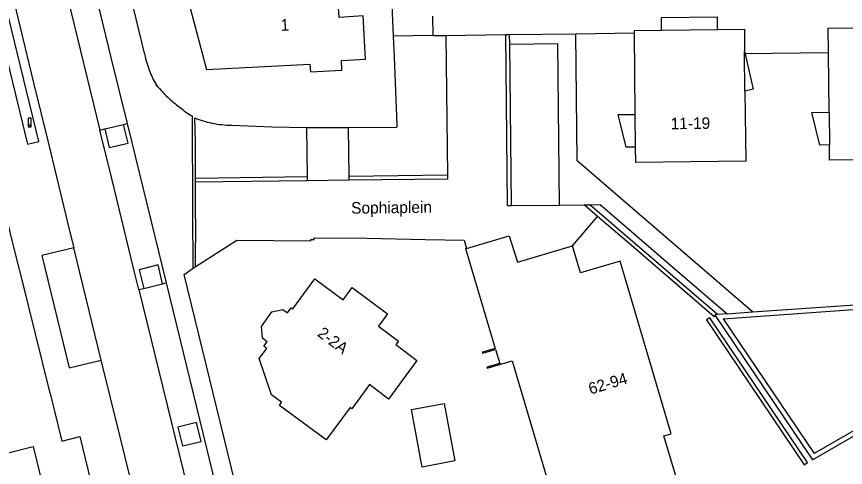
# Model space of a CAD drawing. Extents: x 194485 to 197793, y 468269 to 470822.
# Drawn here: x 194682.9 to 194768.9, y 469337.4 to 469384.1 of the extents above; entities that cross this region are included whole.
import ezdxf

# ---------------------------------------------------------------- set-up
doc = ezdxf.new("R2010")
doc.units = 0
for name, color, linetype in [('BGT grensvlak gebouwinstallatie plus 1', 7, 'Continuous'), ('BGT grensvlak pand op maaiveld', 7, 'Continuous'), ('BGT grensvlak scheiding', 7, 'Continuous'), ('BGT grensvlak wegdeel', 7, 'Continuous'), ('BGT lijnelement scheiding muur', 7, 'Continuous'), ('BGT puntobject paal afsluitpaal', 7, 'Continuous'), ('BGT tekst huisnummerreeks', 7, 'Continuous'), ('BGT tekst openbare ruimte label weg', 7, 'Continuous'), ('GEM grensvlak beperking object', 7, 'Continuous')]:
    doc.layers.add(name, color=color, linetype=linetype)

msp = doc.modelspace()

# ---------------------------------------------------------------- linework, layer by layer
at = {"layer": 'BGT grensvlak gebouwinstallatie plus 1'}
for points in [[(194755.646, 469382.747), (194755.632, 469384.045), (194749.776, 469383.98), (194749.789, 469382.683)], [(194758.439, 469380.525), (194759.34, 469376.56), (194758.481, 469376.375)], [(194747.144, 469370.558), (194746.155, 469370.554), (194745.326, 469373.928), (194747.109, 469373.952)], [(194767.244, 469370.792), (194766.23, 469370.779), (194765.421, 469374.16), (194767.204, 469374.185)]]:
    msp.add_lwpolyline(points, dxfattribs=at)
at = {"layer": 'BGT grensvlak pand op maaiveld'}
for p, q in [((194749.789, 469382.683), (194755.646, 469382.747)), ((194747.109, 469373.952), (194747.022, 469382.393)), ((194758.442, 469380.246), (194758.439, 469380.525)), ((194758.481, 469376.375), (194758.442, 469380.246)), ((194767.204, 469374.185), (194767.13, 469380.336)), ((194747.144, 469370.558), (194747.109, 469373.952)), ((194767.204, 469374.185), (194767.244, 469370.792))]:
    msp.add_line(p, q, dxfattribs=at)
for points in [[(194713.851, 469393.893), (194702.645, 469393.334), (194697.248, 469391.928), (194698.542, 469387.029), (194700.282, 469387.488), (194702.634, 469378.619), (194713.366, 469379.158), (194713.409, 469378.359), (194716.685, 469378.534), (194716.641, 469379.553), (194719.127, 469379.692), (194718.887, 469384.175), (194716.403, 469384.001), (194716.338, 469385.019), (194715.076, 469384.944), (194715.016, 469387.093), (194721.742, 469387.516)], [(194747.022, 469382.393), (194747.019, 469382.652), (194749.789, 469382.683)], [(194755.646, 469382.747), (194758.415, 469382.778), (194758.439, 469380.525)], [(194767.13, 469380.336), (194767.1, 469382.886), (194769.87, 469382.91)], [(194778.566, 469376.6), (194778.653, 469369.314), (194767.263, 469369.203), (194767.244, 469370.792)], [(194758.481, 469376.375), (194758.556, 469369.096), (194747.16, 469368.97), (194747.144, 469370.558)], [(194729.588, 469360.064), (194734.02, 469361.378), (194734.896, 469358.645), (194740.601, 469360.335)], [(194751.492, 469335.917), (194750.082, 469340.644), (194750.842, 469340.857), (194745.546, 469358.745), (194741.433, 469357.525), (194740.601, 469360.335)], [(194729.588, 469360.064), (194729.513, 469360.042), (194732.588, 469349.695), (194731.246, 469349.297), (194731.275, 469349.201), (194732.617, 469349.6), (194733.049, 469348.144), (194731.707, 469347.745), (194731.736, 469347.649), (194734.324, 469348.418), (194738.076, 469335.792), (194736.83, 469335.421), (194737.889, 469331.857), (194740.655, 469332.683)], [(194708.11, 469348.64), (194708.914, 469349.674), (194708.574, 469349.938), (194708.923, 469350.387), (194708.439, 469350.758), (194708.332, 469351.972), (194709.403, 469353.49), (194710.556, 469353.738), (194711.03, 469353.37), (194711.432, 469353.906), (194711.602, 469353.783), (194713.878, 469356.913), (194716.804, 469354.736), (194717.747, 469356.003), (194721.407, 469353.281), (194720.463, 469352.013), (194722.545, 469350.464), (194722.284, 469350.098), (194724.457, 469348.429), (194721.525, 469344.452), (194719.546, 469345.946), (194717.712, 469343.451), (194717.535, 469343.581), (194715.066, 469340.22), (194710.194, 469343.794), (194710.435, 469344.125), (194709.382, 469344.888), (194708.11, 469348.64)], [(194725.005, 469337.404), (194723.885, 469343.365), (194727.282, 469344.004), (194728.402, 469338.042), (194725.005, 469337.404)], [(194678.647, 469338.013), (194684.671, 469339.528), (194687.296, 469328.752), (194686.985, 469328.674), (194687.61, 469326.07), (194683.595, 469325.05), (194682.972, 469327.671), (194681.376, 469327.272)]]:
    msp.add_lwpolyline(points, dxfattribs=at)
at = {"layer": 'BGT grensvlak scheiding'}
for p, q in [((194759.262, 469353.48), (194771.449, 469354.34)), ((194756.627, 469353.294), (194759.262, 469353.48)), ((194756.627, 469353.294), (194755.644, 469353.202)), ((194756.213, 469352.764), (194765.651, 469338.799))]:
    msp.add_line(p, q, dxfattribs=at)
for points in [[(194756.213, 469352.764), (194771.191, 469353.821), (194776.811, 469345.246), (194765.651, 469338.799)], [(194755.644, 469353.202), (194755.365, 469353.169), (194755.376, 469353.109)], [(194755.376, 469353.109), (194765.484, 469338.154), (194769.73, 469340.607)]]:
    msp.add_lwpolyline(points, dxfattribs=at)
at = {"layer": 'BGT grensvlak wegdeel'}
for p, q in [((194683.276, 469406.446), (194691.586, 469372.332)), ((194726.143, 469382.13), (194726.118, 469384.141)), ((194726.143, 469382.13), (194722.003, 469382.078)), ((194726.143, 469382.13), (194727.457, 469382.147)), ((194727.457, 469382.147), (194733.677, 469382.225)), ((194727.457, 469382.147), (194727.64, 469367.651)), ((194733.677, 469382.225), (194734.077, 469382.23)), ((194733.86, 469364.5), (194733.677, 469382.225)), ((194734.087, 469381.23), (194734.077, 469382.23)), ((194740.954, 469382.316), (194747.022, 469382.393)), ((194734.087, 469381.23), (194739.087, 469381.293)), ((194734.26, 469364.504), (194734.087, 469381.23)), ((194739.26, 469364.556), (194739.087, 469381.293)), ((194767.13, 469380.336), (194758.442, 469380.246)), ((194692.733, 469379.865), (194694.41, 469372.999)), ((194697.587, 469376.817), (194697.406, 469377.059)), ((194701.491, 469370.991), (194701.415, 469373.583)), ((194691.586, 469372.332), (194692.087, 469372.45)), ((194692.087, 469372.45), (194694.023, 469372.908)), ((194694.023, 469372.908), (194694.41, 469372.999)), ((194713.013, 469372.603), (194713.078, 469367.468)), ((194713.013, 469372.603), (194717.346, 469372.594)), ((194717.346, 469372.594), (194717.41, 469367.522)), ((194701.501, 469367.322), (194701.491, 469370.991)), ((194713.078, 469367.468), (194701.501, 469367.322)), ((194701.502, 469366.922), (194701.501, 469367.322)), ((194713.083, 469367.068), (194701.502, 469366.922)), ((194713.078, 469367.468), (194713.083, 469367.068)), ((194717.415, 469367.122), (194713.083, 469367.068)), ((194727.64, 469367.651), (194717.41, 469367.522)), ((194717.41, 469367.522), (194717.415, 469367.122)), ((194727.645, 469367.251), (194717.415, 469367.122)), ((194727.64, 469367.651), (194727.645, 469367.251)), ((194701.513, 469363.117), (194701.502, 469366.922)), ((194733.86, 469364.5), (194734.26, 469364.504)), ((194734.26, 469364.504), (194739.26, 469364.556)), ((194739.26, 469364.556), (194741.788, 469364.582)), ((194741.788, 469364.582), (194742.401, 469364.588)), ((194743.2, 469363.375), (194741.788, 469364.582)), ((194742.401, 469364.588), (194743.469, 469364.599)), ((194755.644, 469353.202), (194742.401, 469364.588)), ((194701.513, 469363.117), (194701.472, 469358.149)), ((194740.601, 469360.335), (194743.2, 469363.375)), ((194691.72, 469348.495), (194688.881, 469360.124)), ((194695.64, 469355.797), (194696.133, 469355.92)), ((194696.133, 469355.92), (194698.072, 469356.404)), ((194698.072, 469356.404), (194698.441, 469356.496)), ((194695.64, 469355.797), (194705.249, 469316.6))]:
    msp.add_line(p, q, dxfattribs=at)
for points in [[(194672.235, 469410.165), (194672.864, 469407.547), (194673.14, 469406.343), (194673.88, 469403.27), (194673.81, 469403.255), (194676.956, 469388.889), (194678.179, 469383.396), (194679.117, 469378.457), (194679.716, 469373.774), (194679.319, 469373.688), (194680.514, 469368.817), (194681.933, 469363.031), (194682.593, 469360.342), (194683.822, 469355.412), (194684.135, 469354.144), (194686.373, 469345.194), (194686.415, 469345.024), (194687.636, 469340.084), (194689.495, 469340.553), (194692.067, 469330.043), (194690.733, 469329.713), (194691.798, 469325.024)], [(194684.065, 469370.88), (194685.246, 469371.155), (194678.906, 469397.147), (194677.739, 469396.873), (194684.065, 469370.88)], [(194679.811, 469397.283), (194681.063, 469392.182), (194684.711, 469377.222), (194686.196, 469371.208), (194688.054, 469363.458), (194688.335, 469362.285), (194688.881, 469360.124)], [(194688.522, 469397.128), (194691.094, 469386.574), (194692.733, 469379.865)], [(194701.244, 469358.008), (194701.225, 469363.886), (194701.176, 469373.765)], [(194695.64, 469355.797), (194695.153, 469357.743), (194692.786, 469367.437), (194691.586, 469372.332)], [(194692.087, 469372.45), (194692.561, 469370.509), (194694.501, 469370.982), (194694.023, 469372.908)], [(194694.41, 469372.999), (194695.645, 469367.94), (194698.441, 469356.496)], [(194743.469, 469364.599), (194750.53, 469358.538), (194756.627, 469353.294)], [(194755.376, 469353.109), (194755.277, 469352.977), (194746.677, 469360.402), (194743.2, 469363.375)], [(194713.809, 469360.977), (194713.807, 469361.171), (194719.267, 469361.142), (194725.324, 469360.998), (194729.358, 469360.915), (194729.588, 469360.064)], [(194688.881, 469360.124), (194685.559, 469359.325), (194688.403, 469347.682), (194691.72, 469348.495)], [(194698.072, 469356.404), (194697.614, 469358.348), (194695.653, 469357.844), (194696.133, 469355.92)], [(194698.441, 469356.496), (194700.898, 469346.444), (194704.281, 469332.673)], [(194764.616, 469337.627), (194764.967, 469337.869), (194754.848, 469352.861), (194754.497, 469352.647), (194764.616, 469337.627)], [(194706.036, 469290.184), (194703.195, 469301.778), (194699.974, 469314.805), (194699.696, 469315.982), (194698.017, 469322.769), (194695.849, 469331.684), (194693.637, 469340.665), (194691.72, 469348.495)], [(194700.138, 469339.593), (194702.078, 469340.055), (194701.601, 469342.013), (194699.652, 469341.521), (194700.138, 469339.593)]]:
    msp.add_lwpolyline(points, dxfattribs=at)
for centre, radius, start, end in [((194708.799, 469386.566), 14.858, 221.00699, 224.96143), ((194709.739, 469387.441), 16.141, 224.80123, 228.44031), ((194709.708, 469387.445), 16.124, 228.53334, 233.2914), ((194709.367, 469386.968), 15.537, 233.24754, 238.18513)]:
    msp.add_arc(centre, radius, start, end, dxfattribs=at)
at = {"layer": 'BGT lijnelement scheiding muur'}
for p, q in [((194721.742, 469387.516), (194722.003, 469382.078)), ((194734.077, 469382.23), (194740.954, 469382.316)), ((194717.346, 469372.594), (194722.377, 469372.645)), ((194722.374, 469372.865), (194722.376, 469372.722)), ((194722.376, 469372.722), (194722.377, 469372.645)), ((194701.244, 469358.008), (194701.472, 469358.149))]:
    msp.add_line(p, q, dxfattribs=at)
for points in [[(194696.233, 469380.16), (194692.344, 469396.251), (194692.572, 469396.319)], [(194722.003, 469382.078), (194722.109, 469379.871), (194722.374, 469372.865)], [(194759.262, 469353.48), (194741.089, 469369.133), (194740.954, 469382.316)], [(194705.253, 469372.837), (194709.42, 469372.66), (194713.013, 469372.603)], [(194701.472, 469358.149), (194705.792, 469360.91), (194713.45, 469360.865), (194713.459, 469360.985), (194713.809, 469360.977)], [(194706.813, 469332.227), (194706.402, 469332.125), (194706.293, 469332.603), (194706.378, 469332.624), (194700.326, 469357.369), (194701.244, 469358.008)]]:
    msp.add_lwpolyline(points, dxfattribs=at)
for centre, radius, start, end in [((194706.504, 469382.216), 10.474, 191.31836, 196.15698), ((194705.89, 469382.046), 9.838, 196.20448, 201.36139), ((194705.801, 469381.997), 9.737, 201.27892, 205.87049), ((194705.808, 469381.964), 9.729, 205.67944, 210.27546), ((194705.221, 469383.119), 10.267, 248.24312, 253.44932), ((194705.2, 469382.938), 10.088, 253.26851, 258.56964), ((194705.302, 469383.318), 10.481, 258.43327, 264.08284), ((194705.293, 469383.088), 10.251, 264.00426, 269.77767)]:
    msp.add_arc(centre, radius, start, end, dxfattribs=at)
at = {"layer": 'BGT puntobject paal afsluitpaal'}
for points in [[(194684.461, 469373.558), (194684.161, 469373.558), (194684.161, 469372.658), (194684.311, 469372.658)], [(194684.311, 469372.658), (194684.461, 469372.658), (194684.461, 469373.558)]]:
    msp.add_lwpolyline(points, dxfattribs=at)
for start, end in [(0, 180), (0, 180), (180, 0), (180, 270), (270, 0)]:
    msp.add_arc((194684.311, 469372.758), 0.1, start, end, dxfattribs=at)
at = {"layer": 'GEM grensvlak beperking object'}
msp.add_lwpolyline([(194697.248, 469391.928), (194698.542, 469387.029), (194700.282, 469387.488), (194702.634, 469378.619), (194713.366, 469379.158), (194713.409, 469378.359), (194716.685, 469378.534), (194716.641, 469379.553), (194719.127, 469379.692), (194718.887, 469384.175), (194716.403, 469384.001), (194716.338, 469385.019), (194715.076, 469384.944), (194715.016, 469387.093), (194721.742, 469387.516), (194721.658, 469390.174), (194721.676, 469392.297), (194721.535, 469400.196), (194717.764, 469399.732), (194717.839, 469396.743), (194713.7, 469396.641), (194713.851, 469393.893), (194702.645, 469393.334), (194697.248, 469391.928)], dxfattribs=at)

# ---------------------------------------------------------------- texts
at = {"layer": 'BGT tekst huisnummerreeks'}
for s, rotation, p in [('1', 3.2, (194710.359, 469382.608)), ('11-19', 0.6, (194750.777, 469372.412)), ('2-2A', 323.3, (194714.045, 469351.057)), ('62-94', 16.5, (194742.46, 469344.909))]:
    msp.add_text(s, height=1.2, rotation=rotation, dxfattribs=at).set_placement(p)
at = {"layer": 'BGT tekst openbare ruimte label weg'}
msp.add_text('Sophiaplein', height=1.2, rotation=0.7, dxfattribs=at).set_placement((194717.645, 469363.658))

doc.saveas('drawing.dxf')
